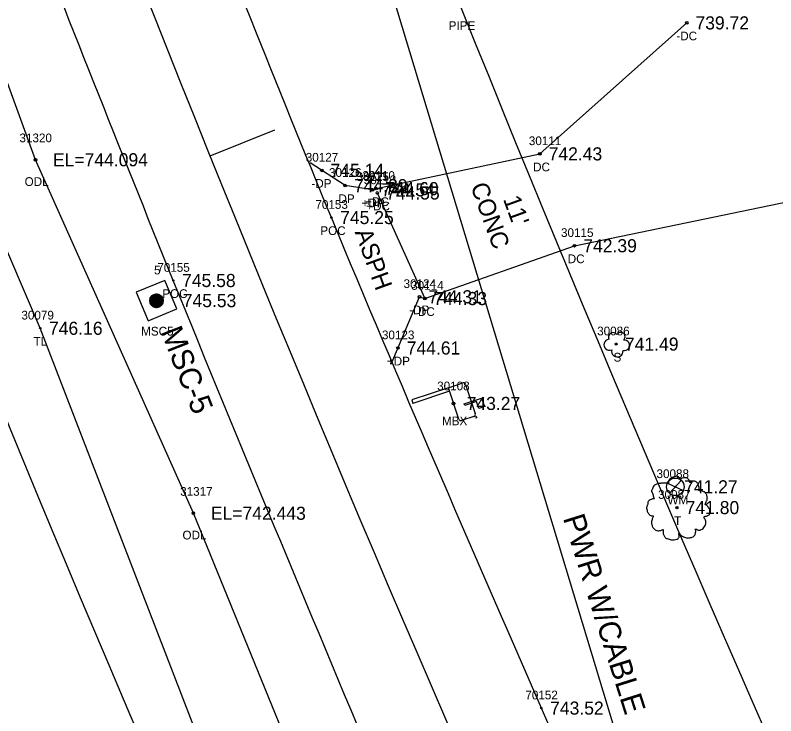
# Model space of a CAD drawing. Extents: x 1375131 to 1378678, y 999028 to 1004053.
# Drawn here: x 1376786.1 to 1376873.2, y 1002588 to 1002668.2 of the extents above; entities that cross this region are included whole.
import ezdxf

# ---------------------------------------------------------------- set-up
doc = ezdxf.new("R2010")
doc.units = 0
for name, color, linetype in [('RD_EX_BldgApp', 7, 'Continuous'), ('RD_EX_BldgApp_txCode', 7, 'Continuous'), ('RD_EX_Conc', 7, 'Continuous'), ('RD_EX_Conc_txCode', 7, 'Continuous'), ('RD_EX_Driveway', 7, 'Continuous'), ('RD_EX_Driveway_txCode', 7, 'Continuous'), ('RD_EX_DV_Prop_txCode', 7, 'Continuous'), ('RD_EX_H2O', 7, 'Continuous'), ('RD_EX_H2O_txCode', 7, 'Continuous'), ('RD_EX_Road', 7, 'Continuous'), ('RD_EX_Road_txCode', 7, 'Continuous'), ('RD_EX_RW', 7, 'Continuous'), ('RD_EX_SU_Elec', 7, 'Continuous'), ('RD_EX_TX_BldgApp_ELEV', 7, 'Continuous'), ('RD_EX_TX_Conc_ELEV', 7, 'Continuous'), ('RD_EX_TX_Driveway_ELEV', 7, 'Continuous'), ('RD_EX_TX_H2O_ELEV', 7, 'Continuous'), ('RD_EX_TX_Road_ELEV', 7, 'Continuous'), ('RD_EX_TX_UT_ELEV', 7, 'Continuous'), ('RD_EX_TX_VEG_ELEV', 7, 'Continuous'), ('RD_EX_UT', 7, 'Continuous'), ('RD_EX_UT_txCode', 7, 'Continuous'), ('RD_EX_VEG', 7, 'Continuous'), ('RD_EX_VEG_txCode', 7, 'Continuous'), ('RD_HC_Cl', 7, 'Continuous'), ('RD_HC_Data_Tic', 7, 'Continuous'), ('RD_HC_Survey', 7, 'Continuous'), ('RD_HC_Survey_ELEV', 7, 'Continuous'), ('RD_HC_Survey_txCode', 7, 'Continuous'), ('RD_SMD_Locator', 7, 'Continuous'), ('RD_TX_Misc1', 7, 'Continuous'), ('RD_TX_Misc2', 7, 'Continuous'), ('RD_TX_Utilities', 7, 'Continuous')]:
    doc.layers.add(name, color=color, linetype=linetype)

msp = doc.modelspace()

# ---------------------------------------------------------------- linework, layer by layer
at = {"layer": 'RD_EX_BldgApp'}
for p, q in [((1376835.678, 1002625.543), (1376837.339, 1002626.093)), ((1376837.655, 1002625.934), (1376838.765, 1002622.58)), ((1376835.678, 1002625.543), (1376831.491, 1002624.156)), ((1376835.81, 1002625.145), (1376831.622, 1002623.759)), ((1376836.868, 1002621.951), (1376835.678, 1002625.543)), ((1376831.491, 1002624.156), (1376831.622, 1002623.759)), ((1376837.492, 1002623.698), (1376839.48, 1002624.357)), ((1376838.901, 1002623.965), (1376837.552, 1002623.518)), ((1376839.164, 1002623.17), (1376838.901, 1002623.965)), ((1376839.48, 1002624.357), (1376839.803, 1002623.381)), ((1376837.552, 1002623.518), (1376837.492, 1002623.698)), ((1376839.803, 1002623.381), (1376839.164, 1002623.17)), ((1376838.607, 1002622.264), (1376837.184, 1002621.792)), ((1376838.607, 1002622.264), (1376838.844, 1002622.342)), ((1376838.844, 1002622.342), (1376838.923, 1002622.105)), ((1376838.923, 1002622.105), (1376838.804, 1002622.066))]:
    msp.add_line(p, q, dxfattribs=at)
for centre, start, end in [((1376837.417, 1002625.855), 18.32339, 108.32339), ((1376838.528, 1002622.501), 288.32339, 18.32339), ((1376837.105, 1002622.03), 198.32339, 288.32339)]:
    msp.add_arc(centre, 0.25, start, end, dxfattribs=at)
at = {"layer": 'RD_EX_Conc'}
for points in [[(1376827.43, 1002648.346), (1376846.162, 1002652.322), (1376862.97, 1002667.319)], [(1376827.547, 1002647.846), (1376832.972, 1002635.758), (1376850.128, 1002641.805), (1376877.761, 1002647.523), (1376896.089, 1002650.967), (1376895.067, 1002661.028), (1376875.631, 1002657.097), (1376876.689, 1002667.22)]]:
    msp.add_lwpolyline(points, dxfattribs=at)
at = {"layer": 'RD_EX_Driveway'}
for points in [[(1376827.43, 1002648.346), (1376827.009, 1002648.206), (1376823.875, 1002648.686), (1376819.839, 1002651.31)], [(1376829.133, 1002628.25), (1376832.384, 1002635.959), (1376832.972, 1002635.758)]]:
    msp.add_lwpolyline(points, dxfattribs=at)
at = {"layer": 'RD_EX_H2O'}
msp.add_lwpolyline([(1376884.041, 1002432.097), (1376867.958, 1002466.268), (1376845.473, 1002511.575), (1376827.215, 1002560.377), (1376806.483, 1002611.175), (1376788.408, 1002651.649), (1376772.823, 1002694.383), (1376753.279, 1002747.214), (1376736.654, 1002792.885), (1376719.204, 1002838.909), (1376701.081, 1002887.179), (1376684.577, 1002932.846), (1376667.201, 1002979.872)], dxfattribs=at)
at = {"layer": 'RD_EX_Road'}
for points in [[(1377013.314, 1002264.907), (1376982.808, 1002315.683), (1376952.468, 1002370.341), (1376923.174, 1002424.32), (1376895.644, 1002480.03), (1376870.11, 1002535.049), (1376846.329, 1002588.864), (1376822.292, 1002645.031), (1376786.564, 1002736.458)], [(1376994.747, 1002253.913), (1376964.909, 1002306.463), (1376934.396, 1002359.987), (1376904.773, 1002415.485), (1376877.271, 1002471.511), (1376851.037, 1002526.893), (1376827.48, 1002581.62), (1376804.191, 1002637.821), (1376768.457, 1002728.838)]]:
    msp.add_spline(points, degree=3, dxfattribs=at)
at = {"layer": 'RD_EX_RW'}
for radius in [2767, 2833]:
    msp.add_arc((1379404.86, 1003700.108), radius, 200.269954, 211.131166, dxfattribs=at)
at = {"layer": 'RD_EX_SU_Elec'}
msp.add_line((1376829.238, 1002670.592), (1376932.6, 1002329.066), dxfattribs=at)
at = {"layer": 'RD_EX_UT'}
for p, q in [((1376860.751, 1002614.619), (1376862.567, 1002613.762)), ((1376860.992, 1002613.471), (1376862.326, 1002614.919))]:
    msp.add_line(p, q, dxfattribs=at)
msp.add_circle((1376861.668, 1002614.2), 1, dxfattribs=at)
at = {"layer": 'RD_EX_VEG'}
msp.add_lwpolyline([(1376822.359, 1002383.953), (1376864.259, 1002456.058), (1376837.785, 1002513.314), (1376810.933, 1002575.385), (1376788.955, 1002632.354), (1376765.828, 1002686.457), (1376747.014, 1002742.761), (1376726.944, 1002799.917), (1376678.966, 1002911.629), (1376653.899, 1002974.893)], dxfattribs=at)
for centre, radius in [((1376854.898, 1002630.541), 0.125), ((1376861.846, 1002611.823), 0.125), ((1376861.84, 1002611.814), 0.00005)]:
    msp.add_circle(centre, radius, dxfattribs=at)
for centre, radius, start, end in [((1376854.537, 1002631.315), 0.542, 34.97629, 204.75602), ((1376855.421, 1002631.392), 0.497, 308.76261, 152.04674), ((1376854.116, 1002630.463), 0.628, 96.45179, 294.73401), ((1376855.818, 1002630.401), 0.609, 256.56668, 98.10463), ((1376855.021, 1002629.743), 0.659, 166.88266, 5.75893)]:
    msp.add_arc(centre, radius, start, end, dxfattribs=at)
for points in [[(1376861.912, 1002615.407), (1376861.762, 1002615.419), (1376861.6, 1002615.369), (1376861.475, 1002615.319), (1376861.362, 1002615.282), (1376861.25, 1002615.232), (1376861.1, 1002615.144), (1376860.987, 1002615.044), (1376860.925, 1002614.919), (1376860.9, 1002614.807), (1376860.875, 1002614.669), (1376860.875, 1002614.582), (1376860.812, 1002614.569), (1376860.737, 1002614.582), (1376860.613, 1002614.619), (1376860.488, 1002614.619), (1376860.363, 1002614.619), (1376860.188, 1002614.607), (1376860.013, 1002614.607), (1376859.875, 1002614.582), (1376859.713, 1002614.557), (1376859.525, 1002614.495), (1376859.351, 1002614.432), (1376859.201, 1002614.307), (1376859.076, 1002614.07), (1376859.013, 1002613.895), (1376858.938, 1002613.77), (1376859.013, 1002613.545), (1376859.101, 1002613.37), (1376859.113, 1002613.27), (1376859.151, 1002613.058), (1376859.201, 1002612.945), (1376859.263, 1002612.845), (1376859.226, 1002612.833), (1376859.038, 1002612.808), (1376858.888, 1002612.758), (1376858.676, 1002612.645), (1376858.563, 1002612.533), (1376858.513, 1002612.37), (1376858.501, 1002612.196), (1376858.451, 1002612.096), (1376858.413, 1002611.958), (1376858.401, 1002611.921), (1376858.376, 1002611.758), (1376858.426, 1002611.533), (1376858.438, 1002611.358), (1376858.501, 1002611.246), (1376858.576, 1002611.159), (1376858.663, 1002611.034), (1376858.863, 1002610.921), (1376859.026, 1002610.871), (1376859.126, 1002610.859), (1376859.038, 1002610.609), (1376859.013, 1002610.434), (1376858.951, 1002610.234), (1376858.951, 1002610.196), (1376858.926, 1002609.959), (1376859.001, 1002609.797), (1376859.038, 1002609.609), (1376859.126, 1002609.497), (1376859.263, 1002609.347), (1376859.426, 1002609.234), (1376859.675, 1002609.172), (1376859.875, 1002609.184), (1376860.163, 1002609.272), (1376860.288, 1002609.309), (1376860.275, 1002609.222), (1376860.288, 1002609.034), (1376860.288, 1002608.822), (1376860.363, 1002608.66), (1376860.413, 1002608.522), (1376860.488, 1002608.397), (1376860.65, 1002608.285), (1376860.85, 1002608.247), (1376861.062, 1002608.172), (1376861.287, 1002608.135), (1376861.537, 1002608.122), (1376861.837, 1002608.197), (1376861.974, 1002608.26), (1376862.024, 1002608.347), (1376862.124, 1002608.535), (1376862.099, 1002608.647), (1376862.112, 1002608.947), (1376862.162, 1002608.859), (1376862.249, 1002608.685), (1376862.499, 1002608.535), (1376862.699, 1002608.447), (1376862.936, 1002608.372), (1376863.086, 1002608.335), (1376863.324, 1002608.372), (1376863.511, 1002608.41), (1376863.699, 1002608.472), (1376863.849, 1002608.61), (1376863.936, 1002608.747), (1376863.961, 1002608.884), (1376863.999, 1002609.072), (1376864.024, 1002609.159)], [(1376864.024, 1002609.159), (1376863.986, 1002609.247), (1376863.961, 1002609.372), (1376863.999, 1002609.359), (1376864.086, 1002609.334), (1376864.223, 1002609.272), (1376864.336, 1002609.234), (1376864.498, 1002609.247), (1376864.636, 1002609.297), (1376864.861, 1002609.434), (1376864.998, 1002609.672), (1376865.136, 1002609.872), (1376865.173, 1002610.034), (1376865.148, 1002610.146), (1376865.136, 1002610.396), (1376865.036, 1002610.521), (1376865.011, 1002610.584), (1376864.961, 1002610.784), (1376864.998, 1002610.809), (1376865.136, 1002610.834), (1376865.323, 1002610.896), (1376865.46, 1002610.959), (1376865.573, 1002611.046), (1376865.61, 1002611.159), (1376865.598, 1002611.358), (1376865.623, 1002611.558), (1376865.585, 1002611.633), (1376865.535, 1002611.708), (1376865.498, 1002611.808), (1376865.423, 1002611.883), (1376865.373, 1002611.958), (1376865.323, 1002612.008), (1376865.26, 1002612.083), (1376865.173, 1002612.146), (1376865.098, 1002612.171), (1376865.073, 1002612.246), (1376865.148, 1002612.345), (1376865.173, 1002612.395), (1376865.185, 1002612.508), (1376865.298, 1002612.683), (1376865.323, 1002612.883), (1376865.298, 1002613.095), (1376865.273, 1002613.233), (1376865.198, 1002613.37), (1376865.098, 1002613.495), (1376865.036, 1002613.582), (1376864.948, 1002613.645), (1376864.786, 1002613.707), (1376864.661, 1002613.732), (1376864.486, 1002613.732), (1376864.386, 1002613.757), (1376864.398, 1002613.782), (1376864.398, 1002613.857), (1376864.398, 1002613.995), (1376864.361, 1002614.22), (1376864.286, 1002614.47), (1376864.286, 1002614.482), (1376864.236, 1002614.607), (1376864.123, 1002614.707), (1376864.036, 1002614.757), (1376863.936, 1002614.819), (1376863.811, 1002614.832), (1376863.661, 1002614.832), (1376863.524, 1002614.807), (1376863.424, 1002614.757), (1376863.336, 1002614.694), (1376863.299, 1002614.769), (1376863.249, 1002614.919), (1376863.224, 1002614.994), (1376863.149, 1002615.082), (1376863.036, 1002615.182), (1376862.812, 1002615.244), (1376862.499, 1002615.207), (1376862.349, 1002615.107), (1376862.274, 1002615.019), (1376862.249, 1002615.082), (1376862.149, 1002615.182), (1376862.099, 1002615.269), (1376862.012, 1002615.332), (1376861.937, 1002615.382), (1376861.887, 1002615.407)]]:
    msp.add_spline(points, degree=3, dxfattribs=at)
at = {"layer": 'RD_HC_Cl'}
msp.add_arc((1379404.86, 1003700.108), 2800, 200.269954, 211.131166, dxfattribs=at)
at = {"layer": 'RD_HC_Data_Tic'}
msp.add_line((1376808.391, 1002652.087), (1376815.81, 1002655.081), dxfattribs=at)
at = {"layer": 'RD_HC_Survey'}
for p, q in [((1376801.495, 1002635.61), (1376802.745, 1002636.133)), ((1376801.499, 1002635.639), (1376802.722, 1002636.15)), ((1376801.504, 1002635.668), (1376802.698, 1002636.167)), ((1376801.51, 1002635.698), (1376802.672, 1002636.183)), ((1376801.518, 1002635.728), (1376802.645, 1002636.199)), ((1376801.527, 1002635.759), (1376802.616, 1002636.214)), ((1376801.538, 1002635.791), (1376802.586, 1002636.229)), ((1376801.551, 1002635.823), (1376802.554, 1002636.242)), ((1376801.566, 1002635.857), (1376802.519, 1002636.255)), ((1376801.584, 1002635.891), (1376802.482, 1002636.267)), ((1376801.605, 1002635.927), (1376802.442, 1002636.277)), ((1376801.629, 1002635.964), (1376802.399, 1002636.286)), ((1376801.659, 1002636.004), (1376802.35, 1002636.293)), ((1376801.695, 1002636.046), (1376802.295, 1002636.297)), ((1376801.741, 1002636.092), (1376802.229, 1002636.296)), ((1376801.809, 1002636.148), (1376802.142, 1002636.287)), ((1376801.49, 1002635.554), (1376802.788, 1002636.097)), ((1376801.49, 1002635.527), (1376802.808, 1002636.078)), ((1376801.49, 1002635.5), (1376802.827, 1002636.059)), ((1376801.491, 1002635.473), (1376802.845, 1002636.039)), ((1376801.492, 1002635.582), (1376802.767, 1002636.115)), ((1376801.493, 1002635.447), (1376802.863, 1002636.019)), ((1376801.496, 1002635.421), (1376802.879, 1002635.999)), ((1376801.5, 1002635.395), (1376802.895, 1002635.979)), ((1376801.504, 1002635.37), (1376802.909, 1002635.958)), ((1376801.51, 1002635.345), (1376802.923, 1002635.936)), ((1376801.516, 1002635.321), (1376802.937, 1002635.915)), ((1376801.523, 1002635.297), (1376802.949, 1002635.893)), ((1376801.53, 1002635.273), (1376802.961, 1002635.871)), ((1376801.538, 1002635.249), (1376802.972, 1002635.848)), ((1376801.548, 1002635.226), (1376802.982, 1002635.825)), ((1376801.557, 1002635.203), (1376802.991, 1002635.802)), ((1376801.568, 1002635.18), (1376803, 1002635.779)), ((1376801.579, 1002635.158), (1376803.008, 1002635.755)), ((1376801.591, 1002635.136), (1376803.015, 1002635.731)), ((1376801.604, 1002635.114), (1376803.022, 1002635.706)), ((1376801.618, 1002635.092), (1376803.027, 1002635.682)), ((1376801.632, 1002635.071), (1376803.032, 1002635.657)), ((1376801.647, 1002635.051), (1376803.036, 1002635.631)), ((1376801.663, 1002635.03), (1376803.04, 1002635.606)), ((1376801.68, 1002635.01), (1376803.042, 1002635.579)), ((1376801.698, 1002634.99), (1376803.044, 1002635.553)), ((1376801.717, 1002634.971), (1376803.044, 1002635.526)), ((1376801.736, 1002634.952), (1376803.044, 1002635.499)), ((1376801.757, 1002634.934), (1376803.043, 1002635.471)), ((1376801.778, 1002634.916), (1376803.041, 1002635.443)), ((1376801.801, 1002634.898), (1376803.037, 1002635.415)), ((1376801.825, 1002634.881), (1376803.033, 1002635.386)), ((1376801.85, 1002634.864), (1376803.027, 1002635.356)), ((1376801.876, 1002634.848), (1376803.02, 1002635.326)), ((1376801.904, 1002634.833), (1376803.011, 1002635.296)), ((1376801.933, 1002634.818), (1376803.001, 1002635.264)), ((1376801.965, 1002634.804), (1376802.989, 1002635.232)), ((1376801.998, 1002634.791), (1376802.975, 1002635.199)), ((1376802.034, 1002634.779), (1376802.959, 1002635.165)), ((1376802.072, 1002634.768), (1376802.939, 1002635.13)), ((1376802.114, 1002634.758), (1376802.917, 1002635.094)), ((1376802.16, 1002634.75), (1376802.89, 1002635.055)), ((1376802.212, 1002634.745), (1376802.858, 1002635.015)), ((1376802.272, 1002634.743), (1376802.817, 1002634.97)), ((1376802.346, 1002634.747), (1376802.761, 1002634.92)), ((1376802.459, 1002634.767), (1376802.668, 1002634.854))]:
    msp.add_line(p, q, dxfattribs=at)
msp.add_lwpolyline([(1376804.58, 1002634.571), (1376803.216, 1002637.833), (1376799.954, 1002636.469), (1376801.318, 1002633.207)], close=True, dxfattribs=at)
msp.add_circle((1376802.267, 1002635.52), 0.777, dxfattribs=at)
at = {"layer": 'RD_SMD_Locator'}
for centre, radius in [((1376862.97, 1002667.319), 0.15), ((1376788.408, 1002651.649), 0.15), ((1376846.162, 1002652.322), 0.15), ((1376821.188, 1002650.433), 0.15), ((1376823.875, 1002648.686), 0.15), ((1376827.009, 1002648.206), 0.15), ((1376827.43, 1002648.346), 0.15), ((1376827.547, 1002647.846), 0.15), ((1376822.292, 1002645.031), 0.075), ((1376850.128, 1002641.805), 0.15), ((1376804.191, 1002637.821), 0.075), ((1376802.267, 1002635.52), 0.075), ((1376832.384, 1002635.959), 0.15), ((1376832.972, 1002635.758), 0.15), ((1376788.955, 1002632.354), 0.075), ((1376829.91, 1002630.093), 0.15), ((1376854.898, 1002630.541), 0.075), ((1376836.273, 1002623.747), 0.15), ((1376861.668, 1002614.2), 0.075), ((1376861.846, 1002611.823), 0.075), ((1376806.483, 1002611.175), 0.15), ((1376846.329, 1002588.864), 0.075)]:
    msp.add_circle(centre, radius, dxfattribs=at)

# ---------------------------------------------------------------- texts
at = {"layer": 'RD_EX_BldgApp_txCode'}
for s, p in [('30108', (1376834.399, 1002625.247)), ('MBX', (1376834.95, 1002621.247))]:
    msp.add_text(s, height=1, dxfattribs=at).set_placement(p)
at = {"layer": 'RD_EX_Conc_txCode'}
for s, p in [('-DC', (1376861.781, 1002665.319)), ('30111', (1376844.894, 1002653.322)), ('DC', (1376845.382, 1002650.322)), ('30110', (1376825.839, 1002649.346)), ('30113', (1376825.996, 1002648.846)), ('+DC', (1376826.162, 1002646.346)), ('+DC', (1376826.279, 1002645.846)), ('30115', (1376848.577, 1002642.805)), ('DC', (1376849.348, 1002639.805)), ('30114', (1376831.421, 1002636.758)), ('DC', (1376832.192, 1002633.758))]:
    msp.add_text(s, height=1, dxfattribs=at).set_placement(p)
at = {"layer": 'RD_EX_Driveway_txCode'}
for s, p in [('30127', (1376819.353, 1002651.433)), ('30126', (1376822.017, 1002649.686)), ('30125', (1376825.174, 1002649.206)), ('-DP', (1376819.999, 1002648.433)), ('DP', (1376823.095, 1002646.686)), ('+DP', (1376825.741, 1002646.206)), ('30124', (1376830.549, 1002636.959)), ('-DP', (1376831.195, 1002633.959)), ('30123', (1376828.075, 1002631.093)), ('+DP', (1376828.642, 1002628.093))]:
    msp.add_text(s, height=1, dxfattribs=at).set_placement(p)
at = {"layer": 'RD_EX_DV_Prop_txCode'}
msp.add_text('PIPE', height=1, dxfattribs=at).set_placement((1376835.712, 1002666.508))
at = {"layer": 'RD_EX_H2O_txCode'}
for s, p in [('31320', (1376786.573, 1002653.649)), ('ODL', (1376787.164, 1002648.649)), ('31317', (1376804.971, 1002613.175)), ('ODL', (1376805.239, 1002608.175))]:
    msp.add_text(s, height=1, dxfattribs=at).set_placement(p)
at = {"layer": 'RD_EX_Road_txCode'}
for s, p in [('70153', (1376820.457, 1002646.031)), ('POC', (1376821.024, 1002643.031)), ('70155', (1376802.356, 1002638.821)), ('POC', (1376802.923, 1002635.821)), ('70152', (1376844.494, 1002589.864))]:
    msp.add_text(s, height=1, dxfattribs=at).set_placement(p)
at = {"layer": 'RD_EX_TX_BldgApp_ELEV'}
msp.add_text('743.27', height=1.5, dxfattribs=at).set_placement((1376837.773, 1002622.997))
at = {"layer": 'RD_EX_TX_Conc_ELEV'}
for s, p in [('739.72', (1376863.97, 1002666.569)), ('742.43', (1376847.162, 1002651.572)), ('744.60', (1376828.43, 1002647.596)), ('744.55', (1376828.547, 1002647.096)), ('742.39', (1376851.128, 1002641.055)), ('744.33', (1376833.972, 1002635.008))]:
    msp.add_text(s, height=1.5, dxfattribs=at).set_placement(p)
at = {"layer": 'RD_EX_TX_Driveway_ELEV'}
for s, p in [('745.14', (1376822.188, 1002649.683)), ('744.89', (1376824.875, 1002647.936)), ('744.54', (1376828.009, 1002647.456)), ('744.31', (1376833.384, 1002635.209)), ('744.61', (1376830.91, 1002629.343))]:
    msp.add_text(s, height=1.5, dxfattribs=at).set_placement(p)
at = {"layer": 'RD_EX_TX_H2O_ELEV'}
for s, p in [('EL=744.094', (1376790.408, 1002650.899)), ('EL=742.443', (1376808.483, 1002610.425))]:
    msp.add_text(s, height=1.5, dxfattribs=at).set_placement(p)
at = {"layer": 'RD_EX_TX_Road_ELEV'}
for s, p in [('745.25', (1376823.292, 1002644.281)), ('745.58', (1376805.191, 1002637.071)), ('743.52', (1376847.329, 1002588.114))]:
    msp.add_text(s, height=1.5, dxfattribs=at).set_placement(p)
at = {"layer": 'RD_EX_TX_UT_ELEV'}
msp.add_text('741.27', height=1.5, dxfattribs=at).set_placement((1376862.668, 1002613.45))
at = {"layer": 'RD_EX_TX_VEG_ELEV'}
for s, p in [('746.16', (1376789.955, 1002631.604)), ('741.49', (1376855.898, 1002629.791)), ('741.80', (1376862.846, 1002611.073))]:
    msp.add_text(s, height=1.5, dxfattribs=at).set_placement(p)
at = {"layer": 'RD_EX_UT_txCode'}
for s, p in [('30088', (1376859.511, 1002615.2)), ('WM', (1376860.762, 1002612.2))]:
    msp.add_text(s, height=1, dxfattribs=at).set_placement(p)
at = {"layer": 'RD_EX_VEG_txCode'}
for s, p in [('30079', (1376786.798, 1002633.354)), ('30086', (1376852.717, 1002631.541)), ('TL', (1376788.183, 1002630.354)), ('S', (1376854.591, 1002628.541)), ('30087', (1376859.689, 1002612.823)), ('T', (1376861.523, 1002609.823))]:
    msp.add_text(s, height=1, dxfattribs=at).set_placement(p)
at = {"layer": 'RD_HC_Survey_ELEV'}
msp.add_text('745.53', height=1.5, dxfattribs=at).set_placement((1376805.267, 1002634.77))
at = {"layer": 'RD_HC_Survey_txCode'}
for s, p in [('5', (1376801.984, 1002638.52)), ('MSC5', (1376800.503, 1002631.52))]:
    msp.add_text(s, height=1, dxfattribs=at).set_placement(p)
at = {"layer": 'RD_TX_Misc1'}
msp.add_text('MSC-5', height=2.5, rotation=291.3577, dxfattribs=at).set_placement((1376802.716, 1002631.993))
at = {"layer": 'RD_TX_Misc2'}
for s, p in [('CONC', (1376838.193, 1002648.629)), ("11'", (1376841.921, 1002647.151)), ('ASPH', (1376824.944, 1002643.369))]:
    msp.add_text(s, height=2, rotation=289.95582, dxfattribs=at).set_placement(p)
at = {"layer": 'RD_TX_Utilities'}
msp.add_text('PWR W/CABLE', height=2.5, rotation=287.53502, dxfattribs=at).set_placement((1376848.777, 1002610.622))

doc.saveas('drawing.dxf')
